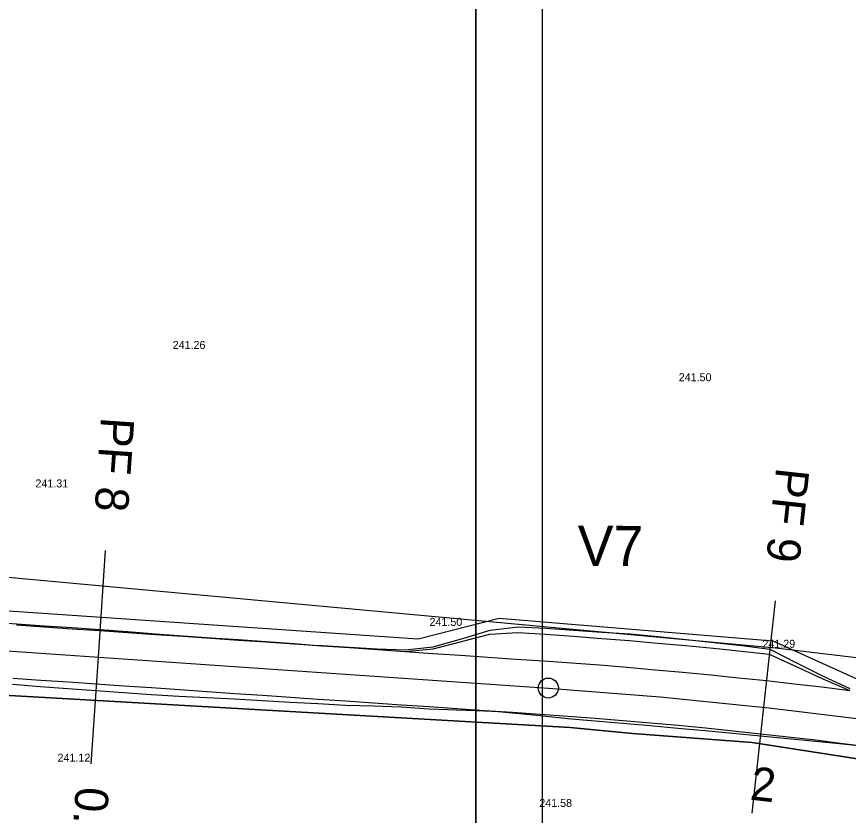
# Model space of a CAD drawing. Extents: x -555887 to -552101, y -1100251 to -1096546.
# Drawn here: x -554327 to -554264.7, y -1098386.4 to -1098326.6 of the extents above; entities that cross this region are included whole.
import ezdxf

# ---------------------------------------------------------------- set-up
doc = ezdxf.new("R2010")
doc.units = 0
for name, color, linetype in [('PARCELY_cesty', 7, 'Continuous'), ('POLYGONY_POPIS_CESTY', 7, 'Continuous'), ('POLYGONY_SITUACE_PF', 7, 'Continuous'), ('POLYGONY_SITUACE_PF_POPISY', 7, 'Continuous'), ('POLYGONY_SITUACE_PO', 7, 'Continuous'), ('ram_VC4', 7, 'Continuous'), ('Výškopis', 7, 'Continuous'), ('ZSST', 7, 'Continuous'), ('zájem', 7, 'Continuous')]:
    doc.layers.add(name, color=color, linetype=linetype)

msp = doc.modelspace()

# ---------------------------------------------------------------- linework, layer by layer
at = {"layer": 'PARCELY_cesty'}
msp.add_lwpolyline([(-554666.58, -1098424.3), (-554661.613, -1098426.35), (-554474.619, -1098365.555), (-554470.001, -1098364.247), (-554462.918, -1098362.998), (-554455.97, -1098362.75), (-554451.048, -1098362.623), (-554296.95, -1098373.16), (-554290.885, -1098371.599), (-554270.388, -1098373.304), (-554264.04, -1098376.17), (-554253.344, -1098377.565), (-554081.032, -1098403.398), (-554065.658, -1098405.306), (-554039.82, -1098406.01), (-554011.196, -1098408.42), (-553994.13, -1098410.89)], dxfattribs=at)
at = {"layer": 'POLYGONY_SITUACE_PF'}
for p, q in [((-554320.387, -1098366.544), (-554320.933, -1098374.526)), ((-554270.208, -1098370.31), (-554271.076, -1098378.263)), ((-554320.933, -1098374.526), (-554321.479, -1098382.507)), ((-554271.076, -1098378.263), (-554271.944, -1098386.215))]:
    msp.add_line(p, q, dxfattribs=at)
at = {"layer": 'POLYGONY_SITUACE_PO'}
for p, q in [((-554451.103, -1098365.626), (-554287.196, -1098376.832)), ((-554329.106, -1098371.889), (-554327.026, -1098372.013)), ((-554327.032, -1098372.104), (-554324.954, -1098372.246)), ((-554327.032, -1098372.104), (-554324.954, -1098372.246)), ((-554327.026, -1098372.013), (-554324.949, -1098372.177)), ((-554324.954, -1098372.246), (-554322.875, -1098372.388)), ((-554324.954, -1098372.246), (-554322.875, -1098372.388)), ((-554324.949, -1098372.177), (-554322.87, -1098372.311)), ((-554322.875, -1098372.388), (-554320.797, -1098372.53)), ((-554322.875, -1098372.388), (-554320.797, -1098372.53)), ((-554322.87, -1098372.311), (-554320.792, -1098372.456)), ((-554320.797, -1098372.53), (-554318.718, -1098372.672)), ((-554320.797, -1098372.53), (-554318.718, -1098372.672)), ((-554320.792, -1098372.456), (-554318.713, -1098372.599)), ((-554318.718, -1098372.672), (-554316.64, -1098372.815)), ((-554318.718, -1098372.672), (-554316.64, -1098372.815)), ((-554318.713, -1098372.599), (-554316.637, -1098372.78)), ((-554293.693, -1098373.151), (-554291.559, -1098372.491)), ((-554291.581, -1098372.802), (-554289.483, -1098372.667)), ((-554291.559, -1098372.491), (-554289.455, -1098372.249)), ((-554289.483, -1098372.667), (-554287.405, -1098372.809)), ((-554289.455, -1098372.249), (-554287.374, -1098372.358)), ((-554287.374, -1098372.358), (-554285.278, -1098372.505)), ((-554285.278, -1098372.505), (-554283.176, -1098372.645)), ((-554283.176, -1098372.645), (-554281.073, -1098372.777)), ((-554316.64, -1098372.815), (-554314.561, -1098372.957)), ((-554316.64, -1098372.815), (-554314.561, -1098372.957)), ((-554316.637, -1098372.78), (-554314.559, -1098372.925)), ((-554314.561, -1098372.957), (-554312.483, -1098373.099)), ((-554314.561, -1098372.957), (-554312.483, -1098373.099)), ((-554314.559, -1098372.925), (-554312.482, -1098373.085)), ((-554312.483, -1098373.099), (-554310.404, -1098373.241)), ((-554312.483, -1098373.099), (-554310.404, -1098373.241)), ((-554312.482, -1098373.085), (-554310.402, -1098373.207)), ((-554310.404, -1098373.241), (-554308.326, -1098373.383)), ((-554310.404, -1098373.241), (-554308.326, -1098373.383)), ((-554310.402, -1098373.207), (-554308.324, -1098373.355)), ((-554308.326, -1098373.383), (-554306.247, -1098373.525)), ((-554308.326, -1098373.383), (-554306.247, -1098373.525)), ((-554308.324, -1098373.355), (-554306.245, -1098373.495)), ((-554295.832, -1098373.903), (-554293.706, -1098373.352)), ((-554295.821, -1098373.741), (-554293.693, -1098373.151)), ((-554293.706, -1098373.352), (-554291.581, -1098372.802)), ((-554287.405, -1098372.809), (-554285.311, -1098372.957)), ((-554285.311, -1098372.957), (-554283.212, -1098373.113)), ((-554283.212, -1098373.113), (-554281.115, -1098373.282)), ((-554281.115, -1098373.282), (-554279.019, -1098373.465)), ((-554281.073, -1098372.777), (-554278.975, -1098372.972)), ((-554278.975, -1098372.972), (-554276.88, -1098373.189)), ((-554276.88, -1098373.189), (-554274.785, -1098373.414)), ((-554306.247, -1098373.525), (-554304.169, -1098373.667)), ((-554306.247, -1098373.525), (-554304.169, -1098373.667)), ((-554306.245, -1098373.495), (-554304.797, -1098373.624)), ((-554304.797, -1098373.624), (-554304.168, -1098373.654)), ((-554304.169, -1098373.667), (-554302.09, -1098373.809)), ((-554304.169, -1098373.667), (-554302.09, -1098373.809)), ((-554304.168, -1098373.654), (-554302.088, -1098373.778)), ((-554302.09, -1098373.809), (-554300.012, -1098373.951)), ((-554302.09, -1098373.809), (-554300.012, -1098373.951)), ((-554302.088, -1098373.778), (-554300.008, -1098373.898)), ((-554300.012, -1098373.951), (-554297.933, -1098374.093)), ((-554300.012, -1098373.951), (-554297.933, -1098374.093)), ((-554300.008, -1098373.898), (-554297.925, -1098373.969)), ((-554297.933, -1098374.093), (-554295.832, -1098373.903)), ((-554297.925, -1098373.969), (-554295.821, -1098373.741)), ((-554279.019, -1098373.465), (-554276.923, -1098373.652)), ((-554276.923, -1098373.652), (-554274.828, -1098373.852)), ((-554274.828, -1098373.852), (-554272.735, -1098374.069)), ((-554274.785, -1098373.414), (-554272.692, -1098373.652)), ((-554272.692, -1098373.652), (-554270.602, -1098373.921)), ((-554270.602, -1098373.921), (-554268.6, -1098374.944)), ((-554297.933, -1098374.093), (-554295.855, -1098374.236)), ((-554295.855, -1098374.236), (-554293.776, -1098374.378)), ((-554293.776, -1098374.378), (-554291.698, -1098374.52)), ((-554291.698, -1098374.52), (-554289.62, -1098374.662)), ((-554272.735, -1098374.069), (-554270.642, -1098374.286)), ((-554270.642, -1098374.286), (-554268.631, -1098375.215)), ((-554289.62, -1098374.662), (-554287.541, -1098374.804)), ((-554287.541, -1098374.804), (-554285.455, -1098374.952)), ((-554285.455, -1098374.952), (-554283.367, -1098375.107)), ((-554283.367, -1098375.107), (-554281.28, -1098375.275)), ((-554268.631, -1098375.215), (-554266.626, -1098376.144)), ((-554268.6, -1098374.944), (-554266.603, -1098375.946)), ((-554281.28, -1098375.275), (-554279.194, -1098375.458)), ((-554279.194, -1098375.458), (-554277.109, -1098375.644)), ((-554277.109, -1098375.644), (-554275.024, -1098375.842)), ((-554275.024, -1098375.842), (-554272.942, -1098376.058)), ((-554327.305, -1098376.095), (-554325.227, -1098376.237)), ((-554327.305, -1098376.095), (-554325.227, -1098376.237)), ((-554325.227, -1098376.237), (-554323.148, -1098376.379)), ((-554325.227, -1098376.237), (-554323.148, -1098376.379)), ((-554323.148, -1098376.379), (-554321.07, -1098376.521)), ((-554323.148, -1098376.379), (-554321.07, -1098376.521)), ((-554272.942, -1098376.058), (-554270.859, -1098376.274)), ((-554270.859, -1098376.274), (-554268.779, -1098376.512)), ((-554266.626, -1098376.144), (-554264.621, -1098377.007)), ((-554266.603, -1098375.946), (-554264.604, -1098376.869)), ((-554327.336, -1098376.553), (-554325.26, -1098376.72)), ((-554325.26, -1098376.72), (-554323.182, -1098376.877)), ((-554323.182, -1098376.877), (-554321.104, -1098377.022)), ((-554321.104, -1098377.022), (-554319.026, -1098377.167)), ((-554321.07, -1098376.521), (-554318.991, -1098376.663)), ((-554321.07, -1098376.521), (-554318.991, -1098376.663)), ((-554318.991, -1098376.663), (-554316.913, -1098376.805)), ((-554318.991, -1098376.663), (-554316.913, -1098376.805)), ((-554316.913, -1098376.805), (-554314.834, -1098376.947)), ((-554316.913, -1098376.805), (-554314.834, -1098376.947)), ((-554314.834, -1098376.947), (-554312.756, -1098377.089)), ((-554314.834, -1098376.947), (-554312.756, -1098377.089)), ((-554312.756, -1098377.089), (-554310.677, -1098377.232)), ((-554312.756, -1098377.089), (-554310.677, -1098377.232)), ((-554287.196, -1098376.832), (-554278.811, -1098377.494)), ((-554268.779, -1098376.512), (-554266.699, -1098376.751)), ((-554266.699, -1098376.751), (-554264.621, -1098377.007)), ((-554319.026, -1098377.167), (-554316.947, -1098377.306)), ((-554316.947, -1098377.306), (-554314.868, -1098377.445)), ((-554314.868, -1098377.445), (-554312.787, -1098377.543)), ((-554312.787, -1098377.543), (-554310.706, -1098377.651)), ((-554310.706, -1098377.651), (-554308.626, -1098377.767)), ((-554310.677, -1098377.232), (-554308.599, -1098377.374)), ((-554310.677, -1098377.232), (-554308.599, -1098377.374)), ((-554308.599, -1098377.374), (-554306.52, -1098377.516)), ((-554308.599, -1098377.374), (-554306.52, -1098377.516)), ((-554306.52, -1098377.516), (-554304.442, -1098377.658)), ((-554306.52, -1098377.516), (-554304.442, -1098377.658)), ((-554304.442, -1098377.658), (-554302.363, -1098377.8)), ((-554304.442, -1098377.658), (-554302.363, -1098377.8)), ((-554278.811, -1098377.494), (-554270.443, -1098378.332)), ((-554308.626, -1098377.767), (-554306.545, -1098377.883)), ((-554306.545, -1098377.883), (-554304.465, -1098377.997)), ((-554304.465, -1098377.997), (-554302.384, -1098378.11)), ((-554302.384, -1098378.11), (-554300.3, -1098378.164)), ((-554302.363, -1098377.8), (-554300.285, -1098377.942)), ((-554302.363, -1098377.8), (-554300.285, -1098377.942)), ((-554300.3, -1098378.164), (-554298.216, -1098378.229)), ((-554300.285, -1098377.942), (-554298.206, -1098378.084)), ((-554300.285, -1098377.942), (-554298.206, -1098378.084)), ((-554298.216, -1098378.229), (-554296.139, -1098378.385)), ((-554298.206, -1098378.084), (-554296.128, -1098378.226)), ((-554298.206, -1098378.084), (-554296.128, -1098378.226)), ((-554296.128, -1098378.226), (-554294.049, -1098378.368)), ((-554296.128, -1098378.226), (-554294.049, -1098378.368)), ((-554294.049, -1098378.368), (-554291.971, -1098378.51)), ((-554294.049, -1098378.368), (-554291.971, -1098378.51)), ((-554270.443, -1098378.332), (-554262.094, -1098379.346)), ((-554296.139, -1098378.385), (-554294.056, -1098378.465)), ((-554294.056, -1098378.465), (-554291.973, -1098378.541)), ((-554291.973, -1098378.541), (-554290.957, -1098378.58)), ((-554291.971, -1098378.51), (-554289.892, -1098378.653)), ((-554291.971, -1098378.51), (-554289.892, -1098378.653)), ((-554290.957, -1098378.58), (-554289.895, -1098378.684)), ((-554289.895, -1098378.684), (-554287.82, -1098378.885)), ((-554289.892, -1098378.653), (-554287.814, -1098378.795)), ((-554289.892, -1098378.653), (-554287.814, -1098378.795)), ((-554287.82, -1098378.885), (-554285.756, -1098379.113)), ((-554287.814, -1098378.795), (-554285.744, -1098378.941)), ((-554287.814, -1098378.795), (-554285.744, -1098378.941)), ((-554285.744, -1098378.941), (-554283.677, -1098379.095)), ((-554285.744, -1098378.941), (-554283.677, -1098379.095)), ((-554285.756, -1098379.113), (-554283.692, -1098379.3)), ((-554283.692, -1098379.3), (-554281.627, -1098379.469)), ((-554283.677, -1098379.095), (-554281.61, -1098379.261)), ((-554283.677, -1098379.095), (-554281.61, -1098379.261)), ((-554281.627, -1098379.469), (-554279.563, -1098379.643)), ((-554281.61, -1098379.261), (-554279.545, -1098379.442)), ((-554281.61, -1098379.261), (-554279.545, -1098379.442)), ((-554279.545, -1098379.442), (-554277.481, -1098379.626)), ((-554279.545, -1098379.442), (-554277.481, -1098379.626)), ((-554279.563, -1098379.643), (-554277.5, -1098379.833)), ((-554277.5, -1098379.833), (-554275.437, -1098380.021)), ((-554277.481, -1098379.626), (-554275.417, -1098379.823)), ((-554277.481, -1098379.626), (-554275.417, -1098379.823)), ((-554275.437, -1098380.021), (-554273.373, -1098380.21)), ((-554275.417, -1098379.823), (-554273.355, -1098380.037)), ((-554275.417, -1098379.823), (-554273.355, -1098380.037)), ((-554273.373, -1098380.21), (-554271.312, -1098380.424)), ((-554273.355, -1098380.037), (-554271.293, -1098380.251)), ((-554273.355, -1098380.037), (-554271.293, -1098380.251)), ((-554271.312, -1098380.424), (-554269.249, -1098380.622)), ((-554271.293, -1098380.251), (-554269.234, -1098380.487)), ((-554271.293, -1098380.251), (-554269.234, -1098380.487)), ((-554269.249, -1098380.622), (-554267.185, -1098380.813)), ((-554269.234, -1098380.487), (-554267.174, -1098380.722)), ((-554269.234, -1098380.487), (-554267.174, -1098380.722)), ((-554267.185, -1098380.813), (-554265.123, -1098381.02)), ((-554267.174, -1098380.722), (-554265.117, -1098380.976)), ((-554267.174, -1098380.722), (-554265.117, -1098380.976)), ((-554265.123, -1098381.02), (-554263.061, -1098381.242)), ((-554265.117, -1098380.976), (-554263.061, -1098381.242)), ((-554265.117, -1098380.976), (-554263.061, -1098381.242))]:
    msp.add_line(p, q, dxfattribs=at)
msp.add_circle((-554287.196, -1098376.832), 0.75, dxfattribs=at)
at = {"layer": 'ram_VC4'}
for points in [[(-554287.63, -1097875.47), (-554644.63, -1097875.47), (-554644.63, -1098505.47), (-554287.63, -1098505.47)], [(-554292.63, -1097880.47), (-554639.63, -1097880.47), (-554639.63, -1098500.47), (-554292.63, -1098500.47)]]:
    msp.add_lwpolyline(points, close=True, dxfattribs=at)
for points in [[(-554287.63, -1097875.47), (-554644.63, -1097875.47), (-554644.63, -1098505.47), (-554287.63, -1098505.47), (-554287.63, -1097875.47)], [(-554292.63, -1098500.47), (-554639.63, -1098500.47), (-554639.63, -1097880.47), (-554292.63, -1097880.47), (-554292.63, -1098500.47)]]:
    msp.add_lwpolyline(points, dxfattribs=at)
at = {"layer": 'ZSST'}
msp.add_lwpolyline([(-554664.51, -1098427.29), (-554593.24, -1098405.5), (-554564.12, -1098396.39), (-554504.51, -1098380.38), (-554474.09, -1098371.8), (-554453.04, -1098367.02), (-554440.1, -1098364.81), (-554432.74, -1098364.37), (-554410.92, -1098364.7), (-554369.44, -1098366), (-554333.38, -1098368), (-554270.17, -1098373.82), (-554215.58, -1098380.33), (-554205.6, -1098382.24), (-554194.57, -1098383.81), (-554169.13, -1098388.36), (-554184.13, -1098381.1), (-554194.68, -1098382.34), (-554205.5, -1098381.25), (-554215.58, -1098380.33)], dxfattribs=at)
at = {"layer": 'zájem'}
for points in [[(-555057.79, -1098455.7), (-554947.91, -1098379.76), (-554868.79, -1098324.5), (-554807.83, -1098282.81), (-554734.83, -1098232.28), (-554733.03, -1098237.3), (-554723.03, -1098264.9), (-554699.69, -1098346.16), (-554674.86, -1098437.73), (-554672.03, -1098436.78), (-554666.38, -1098434.92), (-554663.87, -1098434.13), (-554584.1, -1098408.07), (-554542.63, -1098394.85), (-554461.77, -1098369.06), (-554380.5, -1098374.37), (-554285.56, -1098379.8), (-554280.9, -1098380.23), (-554271.92, -1098380.9), (-554131.79, -1098402.65)], [(-554131.79, -1098402.65), (-554271.92, -1098380.9), (-554280.9, -1098380.23), (-554285.56, -1098379.8), (-554380.5, -1098374.37), (-554461.77, -1098369.06), (-554542.63, -1098394.85), (-554584.1, -1098408.07), (-554663.87, -1098434.13), (-554666.38, -1098434.92), (-554672.03, -1098436.78), (-554674.86, -1098437.73), (-554699.69, -1098346.16), (-554723.03, -1098264.9), (-554733.03, -1098237.3), (-554734.83, -1098232.28), (-554807.83, -1098282.81), (-554868.79, -1098324.5), (-554947.91, -1098379.76), (-555057.79, -1098455.7)]]:
    msp.add_lwpolyline(points, dxfattribs=at)

# ---------------------------------------------------------------- texts
msp.add_text('2', height=2.5, rotation=353.67924).set_placement((-554272.15, -1098385.186))
at = {"layer": 'POLYGONY_POPIS_CESTY'}
msp.add_text('V7', height=3, rotation=359.89336, dxfattribs=at).set_placement((-554284.993, -1098367.68))
at = {"layer": 'POLYGONY_SITUACE_PF_POPISY'}
for s, rotation, p in [('PF 8', 266.08872, (-554320.703, -1098356.499)), ('PF 9', 263.77053, (-554270.117, -1098360.26)), ('0.36000 km', 266.08872, (-554322.596, -1098384.188))]:
    msp.add_text(s, height=2.5, rotation=rotation, dxfattribs=at).set_placement(p)
at = {"layer": 'Výškopis'}
for s, p in [('241.26', (-554315.338, -1098351.44)), ('241.50', (-554277.428, -1098353.86)), ('241.31', (-554325.62, -1098361.81)), ('241.50', (-554296.098, -1098372.18)), ('241.29', (-554271.158, -1098373.82)), ('241.12', (-554323.966, -1098382.35)), ('241.58', (-554287.876, -1098385.74))]:
    msp.add_text(s, height=0.6, dxfattribs=at).set_placement(p)

doc.saveas('drawing.dxf')
